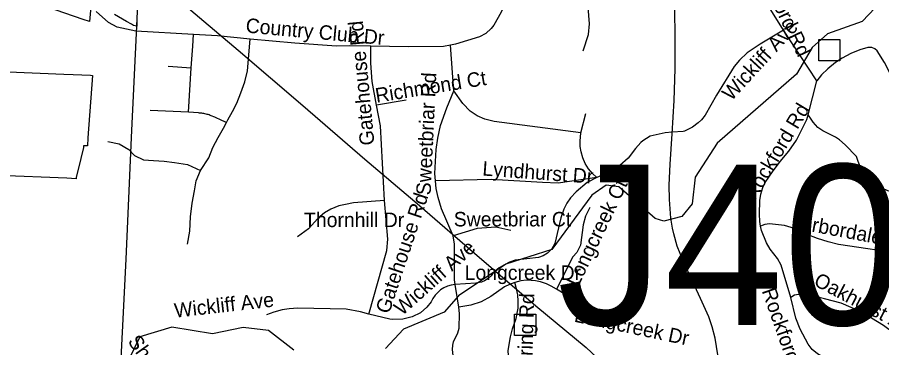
# Model space of a CAD drawing. Extents: x 1662474 to 1856135, y 779280 to 917889.
# Drawn here: x 1689866 to 1695531, y 804578 to 806742 of the extents above; entities that cross this region are included whole.
import ezdxf

# ---------------------------------------------------------------- set-up
doc = ezdxf.new("R2010")
doc.units = 0
for name, color, linetype in [('Exist Boundary Political City Limit New', 7, 'Continuous'), ('Exist Boundary Political CountyLine', 7, 'Continuous'), ('Exist Hydrographic Misc Water Feature', 7, 'Continuous'), ('Exist Road Non-System Structure Non-Sys Other Attributed CELL', 7, 'Continuous'), ('Exist Road Non-System Structure Non-Sys Other Number Label', 7, 'Continuous'), ('Exist Road Non-System Type 51', 7, 'Continuous'), ('Exist Road Non-System Type 51 Label', 7, 'Continuous'), ('Exist Road Primary NC UnDivided 4 Lane Attributed', 7, 'Continuous'), ('Exist Utilities Electrical Transmission Line', 7, 'Continuous'), ('Map Preparation Boundary City Limit Buffer Line', 7, 'Continuous')]:
    doc.layers.add(name, color=color, linetype=linetype)

msp = doc.modelspace()

# ---------------------------------------------------------------- linework, layer by layer
at = {"layer": 'Exist Boundary Political City Limit New'}
for points in [[(1690346.6, 806809.9), (1690339, 806714.1), (1690297.2, 806728.5), (1689937.1, 806852.2)], [(1690650.1, 806742.6), (1690649.5, 806684.6), (1690626.4, 806689), (1690620.6, 806692.6), (1690614.5, 806696.4), (1690581.5, 806715.2), (1690502.5, 806759.9)], [(1689807.9, 806385.6), (1690171, 806370.4), (1690230.8, 806367.9), (1690344.5, 806362.2), (1690358.1, 806361.5), (1690327.6, 805952.4), (1690326, 805899.2), (1690313.2, 805899.9), (1690300.6, 805900.7), (1690299.4, 805889.8), (1690282.2, 805817.9), (1690252.5, 805692.6), (1690250.6, 805684.7), (1690190.2, 805687.9), (1689739.9, 805706.4)]]:
    msp.add_lwpolyline(points, dxfattribs=at)
at = {"layer": 'Exist Boundary Political CountyLine'}
msp.add_lwpolyline([(1690220.4, 796849.4), (1690253.3, 797643.4), (1690261, 798032.2), (1690301.7, 799178.2), (1690347.6, 800042.9), (1690382.7, 800862.5), (1690417.8, 801672.6), (1690459.9, 802612.4), (1690490.6, 803379.9), (1690531.6, 804201.7), (1690578.3, 805157.6), (1690614.8, 805955.1), (1690649.3, 806683.1), (1690688.7, 807554.8), (1690723, 808322.5), (1690748.6, 808998.5), (1690777.2, 809760.4), (1690803.1, 810502.1), (1690838, 811298), (1690892.7, 812263.6), (1690949.1, 813375.2), (1690989.8, 814167.1), (1691300.1, 821093.4)], dxfattribs=at)
at = {"layer": 'Exist Hydrographic Misc Water Feature'}
for points in [[(1695528.9, 806847.5), (1695401.9, 806715.5), (1695175.9, 806634.8), (1695074.8, 806544.9), (1694972.9, 806369.7), (1694451.9, 805917.5), (1694307.8, 805694), (1694288.9, 805520.4), (1694220.9, 805436.4), (1694103.8, 805406), (1694045.9, 805423.5), (1693806.9, 805631.9), (1693723.9, 805643.5), (1693630.9, 805576.4), (1693368.8, 805220.7), (1693067.9, 805125), (1692756.8, 804918), (1692663.8, 804811.5), (1692395.8, 804698.8), (1692277.8, 804573.2)], [(1691677.8, 804562.4), (1691512.8, 804690.5), (1691345.8, 804710.3), (1691145.8, 804668.5), (1690878.8, 804713.2), (1690669.8, 804648.6), (1690540.6, 804382.5)]]:
    msp.add_lwpolyline(points, dxfattribs=at)
at = {"layer": 'Exist Road Non-System Structure Non-Sys Other Attributed CELL'}
for points in [[(1695117.7, 806596.3), (1695256.7, 806596.3), (1695256.7, 806457.3), (1695117.7, 806457.3)], [(1693124.9, 804796.9), (1693263.9, 804796.9), (1693263.9, 804657.8), (1693124.9, 804657.8)]]:
    msp.add_lwpolyline(points, close=True, dxfattribs=at)
at = {"layer": 'Exist Road Non-System Type 51'}
for p, q in [((1695105.1, 806326.4), (1694888, 806657)), ((1692727.1, 806260.8), (1692705.1, 806559.2)), ((1690854.8, 806421.6), (1691005.6, 806411.1)), ((1690987.8, 806120.1), (1691005.6, 806411.1)), ((1695048.1, 806102.2), (1695105.1, 806326.4)), ((1692414.9, 806200.1), (1692220.6, 806166.5)), ((1690987.8, 806120.1), (1690737.4, 806132.7)), ((1693558.4, 805985.4), (1693592.8, 806112.4)), ((1692758.9, 804842.7), (1692736.1, 804991.8))]:
    msp.add_line(p, q, dxfattribs=at)
for points in [[(1694888, 806657), (1694772, 806843.9), (1694731.4, 806925.9), (1694697.1, 807010.4), (1694627.6, 807273.9), (1694582.8, 807491.2), (1694554.6, 807670.9), (1694511.1, 808012.9)], [(1693574.4, 806522.2), (1693609.5, 806629.8), (1693615.1, 806699.6), (1693606.6, 806808.2), (1693627.4, 807301.7), (1693626.1, 807356), (1693611.1, 807417.2), (1693596.9, 807452.6), (1693582.5, 807480.9), (1693550.5, 807527.9), (1693485.1, 807600.4)], [(1693142.6, 807056.5), (1693131.1, 807011.9), (1693068.4, 806842.9), (1693037.6, 806775.2), (1692988, 806690.7), (1692972, 806668.9), (1692937.4, 806636.6), (1692895.6, 806614), (1692737.6, 806565.7), (1692705.1, 806559.2)], [(1691020.9, 806629.5), (1690641.9, 806652.4), (1690519.6, 806677.5), (1690463.6, 806708.2), (1690383.6, 806780.4)], [(1691005.6, 806411.1), (1691015.1, 806553.7), (1691020.9, 806629.5)], [(1691390.9, 806599.9), (1691176.8, 806620), (1691020.9, 806629.5)], [(1694888, 806657), (1694733.9, 806567.2), (1694648.6, 806509), (1694599.6, 806462.2), (1694563.6, 806420), (1694448.4, 806231.4), (1694373, 806100.9), (1694349.4, 806070.7), (1694328.9, 806050.5), (1694291.1, 806021.6), (1694239.4, 805996.7), (1694230.5, 805993.5), (1694158.4, 805989.4)], [(1691237.1, 806052.7), (1691246.4, 806069.9), (1691276.5, 806124.2), (1691304.4, 806180.4), (1691331.4, 806248.1), (1691356.6, 806319), (1691373.6, 806390.7), (1691390.9, 806599.9)], [(1692181.8, 806553.1), (1692046.1, 806555.5), (1691958.1, 806552.9), (1691684.1, 806572), (1691390.9, 806599.9)], [(1692705.1, 806559.2), (1692659.6, 806549.9), (1692426.4, 806548.4), (1692181.8, 806553.1)], [(1692220.6, 806166.5), (1692191.1, 806321.1), (1692183.4, 806442.1), (1692181.8, 806553.1)], [(1696153.4, 806104), (1696107.4, 806118.8), (1696044.4, 806162.6), (1695992.6, 806189.4), (1695955.9, 806202.8), (1695884.4, 806219), (1695785.9, 806250.2), (1695635.5, 806321.9), (1695611.4, 806341.6), (1695591.6, 806365.7), (1695548.1, 806446.6), (1695500.6, 806522.9), (1695485.4, 806536), (1695467, 806543.9), (1695440.2, 806545), (1695388.2, 806528.9), (1695328.4, 806504.9), (1695271.4, 806475.4), (1695227.1, 806445.5), (1695177, 806404.9), (1695136, 806364.7), (1695105.1, 806326.4)], [(1692607.1, 805671), (1692602.5, 805718.8), (1692610.6, 805875.7), (1692621.4, 805951.2), (1692640, 806032.7), (1692680.9, 806148.9), (1692727.1, 806260.8)], [(1693558.4, 805985.4), (1692989.9, 806060.5), (1692930.6, 806074.4), (1692880.1, 806096.9), (1692834.5, 806127.7), (1692786.1, 806176.8), (1692727.1, 806260.8)], [(1692272.9, 805541.1), (1692246.1, 806031.4), (1692220.6, 806166.5)], [(1691237.1, 806052.7), (1691205.8, 806066.4), (1691160.1, 806087.1), (1691137.2, 806097.4), (1691130.4, 806099.9), (1691123.5, 806102.2), (1691116.6, 806104.4), (1691109.6, 806106.2), (1691102.6, 806108.1), (1691095.5, 806109.7), (1691088.4, 806111.2), (1691081.4, 806112.4), (1691074.1, 806113.6), (1691067, 806114.5), (1691059.8, 806115.2), (1691052.5, 806115.9), (1690987.8, 806120.1)], [(1694737.4, 805373.9), (1694731.6, 805404.6), (1694728.9, 805453.4), (1694732.1, 805541.1), (1694738.1, 805584.1), (1694752, 805627.4), (1694767.8, 805659.2), (1694815, 805730), (1694865.6, 805797.8), (1694922.6, 805864.7), (1694971.4, 805937.1), (1695040.8, 806072.9), (1695048.1, 806102.2)], [(1695847.2, 805605.4), (1695775.4, 805585.9), (1695736, 805580.2), (1695705.6, 805579.4), (1695657.2, 805584.6), (1695617.4, 805592.5), (1695570.9, 805606.4), (1695533.6, 805622.2), (1695497.4, 805640.8), (1695451.2, 805679.9), (1695427.9, 805706.4), (1695407.1, 805735), (1695389.9, 805765.8), (1695375.6, 805797.8), (1695365.4, 805829.5), (1695291.4, 805907.4), (1695255.1, 805938.4), (1695228.9, 805957.4), (1695144.9, 805998), (1695112.9, 806020.6), (1695080.6, 806054.2), (1695056, 806094.4), (1695048.1, 806102.2)], [(1691066, 805739.2), (1691121.9, 805822.2), (1691146.9, 805890.1), (1691181.5, 805955.5), (1691217.8, 806016.4), (1691237.1, 806052.7)], [(1694158.4, 805989.4), (1694111.9, 805986.4), (1694012.6, 805962.9), (1693965.1, 805933.4), (1693952.4, 805921.4), (1693916.4, 805882.8), (1693868.6, 805820.4), (1693815.1, 805770.7), (1693752.9, 805731.1), (1693664.6, 805692)], [(1693664.6, 805692), (1693635.5, 805718.5), (1693609.5, 805749.7), (1693588, 805784.1), (1693571.8, 805821.4), (1693560.4, 805860.5), (1693555.2, 805895.9), (1693554.4, 805931.4), (1693558.4, 805985.4)], [(1690460, 805929), (1690532.4, 805913.2), (1690597.5, 805875.7), (1690634.2, 805836.6), (1690692.5, 805809), (1690758.9, 805804.4), (1690828.2, 805798.8), (1690897, 805790.1), (1690980.1, 805777.8), (1691066, 805739.2)], [(1690980.1, 805255.5), (1690996.1, 805341.4), (1691000.4, 805436.1), (1691011.4, 805524.2), (1691026.1, 805604.6), (1691039, 805670.2), (1691066, 805739.2)], [(1693664.6, 805692), (1693410.4, 805656.5), (1693308.2, 805658.9), (1692972, 805680.4), (1692607.1, 805671)], [(1692723.1, 805309.6), (1692645.5, 805486.8), (1692624.2, 805561), (1692611.9, 805621.6), (1692607.1, 805671)], [(1693664.6, 805692), (1693600.1, 805659.7), (1693527.6, 805599.9), (1693490.9, 805560.5), (1693467, 805524.8), (1693448.4, 805486.2), (1693428.4, 805428.4), (1693388, 805259.4), (1693369.1, 805225.9), (1693340.2, 805196.4), (1693312.4, 805179.7), (1693282.5, 805168.4), (1693128.4, 805151.2), (1693092.5, 805137.9), (1693057.9, 805120.9), (1693024.8, 805100.1), (1692984.9, 805067.4), (1692970.6, 805049.2), (1692950.8, 805030.9), (1692927.6, 805016.4), (1692908, 805007.8), (1692870.6, 804999.4), (1692736.1, 804991.8)], [(1692272.9, 805541.1), (1692068.4, 805527.2), (1692017.1, 805515.9), (1691973.1, 805507.4), (1691919.6, 805485.4), (1691878.6, 805460.5), (1691835.9, 805423.8), (1691773.9, 805356.9), (1691702.5, 805304.4)], [(1692169.9, 804796.7), (1692287, 805213.8), (1692293.9, 805288), (1692272.9, 805541.1)], [(1693617.6, 805496.9), (1693589.4, 805439.8), (1693574.1, 805383.1), (1693557.1, 805248.9), (1693531.9, 805201.7), (1693506.4, 805172.2), (1693399.1, 804960.5)], [(1693100.6, 805345), (1693002.5, 805368.4), (1692880.6, 805358.7), (1692723.1, 805309.6)], [(1695690.1, 805188), (1695248.4, 805253.9), (1695179.6, 805271.2), (1695109.8, 805293.9), (1695043.1, 805318.5), (1694959.1, 805359.2), (1694892.8, 805378.9), (1694796.1, 805389.4), (1694765.9, 805384.9), (1694737.4, 805373.9)], [(1694935.2, 804907.2), (1694870.9, 805119), (1694848.1, 805162.4), (1694800.6, 805223.2), (1694775.6, 805263.9), (1694743.1, 805346.6), (1694737.4, 805373.9)], [(1692736.1, 804991.8), (1692730, 805022.4), (1692730, 805255), (1692723.1, 805309.6)], [(1692736.1, 804991.8), (1692710.1, 804988), (1692685.1, 804980.9), (1692661.8, 804970.8), (1692640.2, 804956.6), (1692603.8, 804921.4), (1692589.6, 804900.1), (1692579.1, 804877.9), (1692550.5, 804843.2), (1692508.8, 804806.7), (1692452.6, 804780.2), (1692392.2, 804765.2), (1692324, 804762.4), (1692307.5, 804763.9), (1692169.9, 804796.7)], [(1693125.9, 805005.4), (1693090.9, 804992.2), (1693058.6, 804976), (1692969.4, 804912.8), (1692905.9, 804879.1), (1692837.6, 804856), (1692758.9, 804842.7)], [(1693272.9, 803899.4), (1693215.1, 803950), (1693187, 803972.1), (1693164.9, 804000.9), (1693124.2, 804069.2), (1693108.8, 804146.9), (1693082, 804560.2), (1693097.2, 804649.8), (1693111.1, 804700.7), (1693135, 804769.4), (1693147.6, 804836.1), (1693148.9, 804883.6), (1693145.8, 804924), (1693138.1, 804964.2), (1693125.9, 805005.4)], [(1693399.1, 804960.5), (1693364.1, 804981.5), (1693333.1, 804995.9), (1693295.6, 805009), (1693262.4, 805016.4), (1693202.8, 805020.4), (1693166.5, 805015.6), (1693125.9, 805005.4)], [(1693804.2, 804812.8), (1693668.6, 804830.6), (1693532.1, 804879.4), (1693399.1, 804960.5)], [(1695650.6, 804637.7), (1695610.2, 804673.9), (1695542.4, 804722.9), (1695396.9, 804812.2), (1695265.6, 804868.6), (1695155.4, 804898.9), (1695095.6, 804912.2), (1694986.4, 804926.1), (1694959.4, 804922.2), (1694935.2, 804907.2)], [(1695354.1, 804231.4), (1695350.4, 804299.6), (1695342.4, 804342.4), (1695322.6, 804390.7), (1695297.1, 804428.8), (1695265.9, 804460), (1695230.5, 804485.4), (1695190.9, 804504.6), (1695143.4, 804518.8), (1695110.6, 804537.2), (1695076.1, 804565.8), (1695048.6, 804600.7), (1694996.9, 804698.9), (1694968.9, 804771.8), (1694935.2, 804907.2)], [(1692169.9, 804796.7), (1692115.4, 804813.5), (1692021.1, 804831.1), (1691703.2, 804836.1), (1691646.9, 804832.7), (1691600.9, 804825.4), (1691546.6, 804810.9), (1691499.4, 804793.6)], [(1692776.8, 804128.5), (1692789.4, 804296.2), (1692786.8, 804320.6), (1692770.4, 804392.2), (1692744.8, 804458.4), (1692723.1, 804527.4), (1692717.6, 804566.8), (1692719.2, 804594.4), (1692724.8, 804616.4), (1692752.6, 804676), (1692760.8, 804706.4), (1692764.1, 804801.4), (1692758.9, 804842.7)]]:
    msp.add_lwpolyline(points, dxfattribs=at)
at = {"layer": 'Exist Road Primary NC UnDivided 4 Lane Attributed'}
msp.add_lwpolyline([(1694457.6, 804531.2), (1694438.9, 804641.2), (1694419.7, 804713.6), (1694397.6, 804780), (1694342.6, 804900.2), (1694261.7, 805075.7), (1694209.2, 805195.9), (1694189.2, 805242.7), (1694168.8, 805322.8), (1694159.4, 805360.3), (1694148.1, 805426.4), (1694140.7, 805547.8), (1694137.8, 805643.4), (1694144.9, 805780.4), (1694158.5, 805979.8), (1694170.1, 806197.9), (1694176.9, 806405), (1694176.4, 806631.6), (1694173.5, 806923.1)], dxfattribs=at)
at = {"layer": 'Exist Utilities Electrical Transmission Line'}
msp.add_lwpolyline([(1690667, 807073.7), (1690933.6, 806848.3), (1691312.5, 806526.5), (1691736.7, 806164.4), (1692143.2, 805812.4), (1692470, 805535), (1692830.7, 805223.1), (1693263.3, 804850.9), (1693594.2, 804579.3), (1693733.4, 804448.4), (1694040.2, 804189.1), (1694380.9, 803897.6), (1694775.8, 803555.4), (1695108.4, 803273.9), (1695295.6, 803112.9), (1695566.6, 802881.6), (1695706.3, 802764.8), (1695999.3, 802513.4), (1696154.8, 802380.9), (1696469.3, 802109.3), (1696720.3, 801895.7), (1697055.3, 801612.2), (1697308.3, 801399), (1697413.9, 801312.5)], dxfattribs=at)
at = {"layer": 'Map Preparation Boundary City Limit Buffer Line'}
for points in [[(1690346.6, 806809.9), (1690339, 806714.1), (1690297.2, 806728.5), (1689937.1, 806852.2)], [(1690650.1, 806742.6), (1690649.5, 806684.6), (1690626.4, 806689), (1690620.6, 806692.6), (1690614.5, 806696.4), (1690581.5, 806715.2), (1690502.5, 806759.9)], [(1689807.9, 806385.6), (1690171, 806370.4), (1690230.8, 806367.9), (1690344.5, 806362.2), (1690358.1, 806361.5), (1690327.6, 805952.4), (1690326, 805899.2), (1690313.2, 805899.9), (1690300.6, 805900.7), (1690299.4, 805889.8), (1690282.2, 805817.9), (1690252.5, 805692.6), (1690250.6, 805684.7), (1690190.2, 805687.9), (1689739.9, 805706.4)]]:
    msp.add_lwpolyline(points, dxfattribs=at)

# ---------------------------------------------------------------- texts
at = {"layer": 'Exist Road Non-System Structure Non-Sys Other Number Label'}
msp.add_text('J405', height=1049.86, dxfattribs=at).set_placement((1693402.7, 804727.4))
at = {"layer": 'Exist Road Non-System Type 51 Label'}
for s, rotation, p in [('Rockford Rd', 295.5887, (1694679.9, 807110.7)), ('Country Club Dr', 354.7812, (1691359.5, 806642.9)), ('Gatehouse Rd', 95.4373, (1692207.1, 805907.4)), ('Wickliff Ave', 47.4669, (1694545, 806189.5)), ('Richmond Ct', 9.2162, (1692220, 806182.2)), ('Sweetbriar Rd', 87.3385, (1692574.6, 805574.7)), ('Rockford Rd', 59.0759, (1694698.9, 805536.2)), ('Lyndhurst Dr', 355.7602, (1692911.5, 805706.1)), ('Longcreek Ct', 64.3465, (1693541.2, 804971.1)), ('Gatehouse Rd', 71.5748, (1692301.8, 804794.3)), ('Arbordale Ave', 349.2989, (1694984.4, 805354.8)), ('Wickliff Ave', 41.7338, (1692387.1, 804783.6)), ('Oakhurst Ave', 332.3954, (1695078.8, 804990)), ('Rockford Rd', 289.3886, (1694743.9, 804950.6)), ('Wickliff Ave', 6.4553, (1690899.9, 804773.8)), ('Cantering Rd', 88.3033, (1693231.9, 804184.4)), ('Longcreek Dr', 348.1048, (1693510.7, 804748.7)), ('Shalimar Ct', 305.4443, (1690585.8, 804618.4))]:
    msp.add_text(s, height=95, rotation=rotation, dxfattribs=at).set_placement(p)
for s, p in [('Thornhill Dr', (1691745, 805367.9)), ('Sweetbriar Ct', (1692726.3, 805372.2)), ('Longcreek Dr', (1692797.7, 805022.3))]:
    msp.add_text(s, height=95, dxfattribs=at).set_placement(p)

doc.saveas('drawing.dxf')
